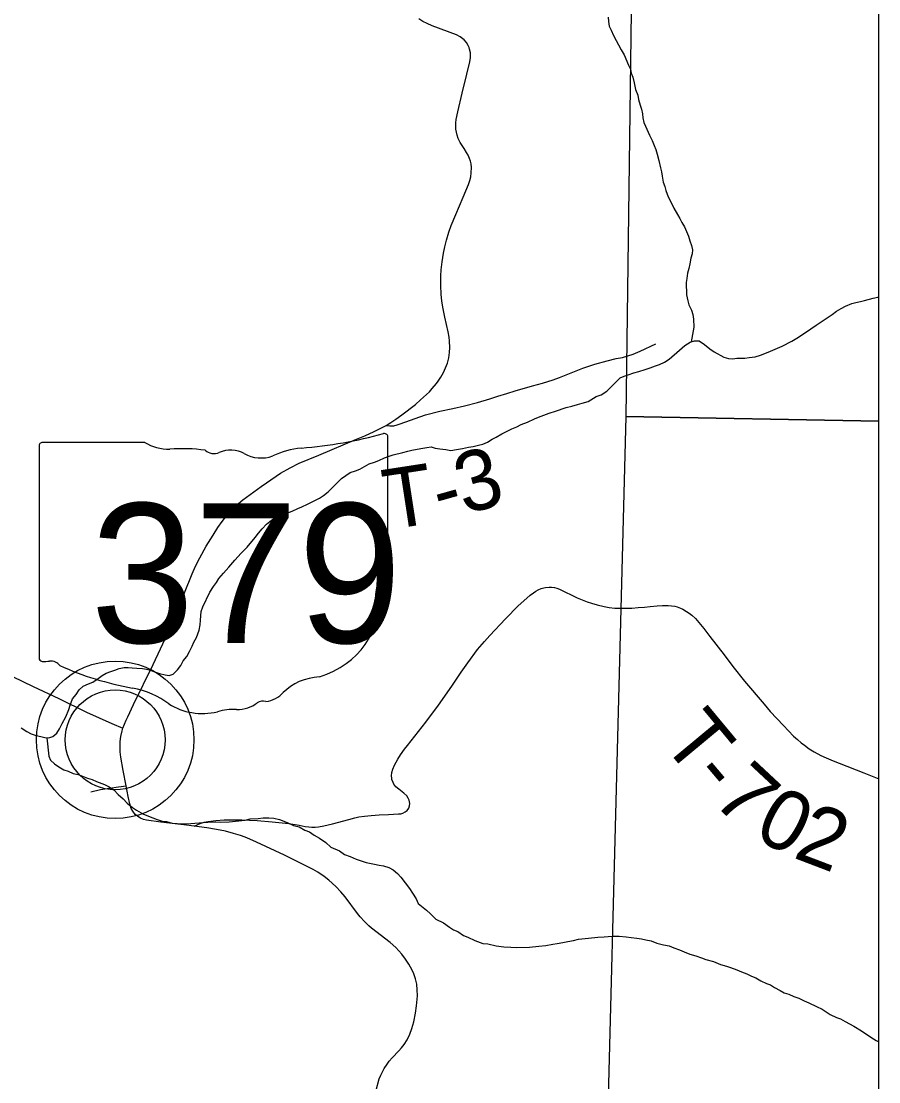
# Model space of a CAD drawing. Extents: x 0 to 191, y 0 to 55.
# Drawn here: x 149.67 to 150.075, y 23.231 to 23.732 of the extents above; entities that cross this region are included whole.
import ezdxf

# ---------------------------------------------------------------- set-up
doc = ezdxf.new("R2010")
doc.units = 0
for name, color, linetype in [('GM_X_Corporation', 7, 'Continuous'), ('GM_X_County_Road', 7, 'Continuous'), ('GM_X_Minor_River', 7, 'Continuous'), ('GM_X_State_Location', 7, 'Continuous'), ('GM_X_State_Route', 7, 'Continuous'), ('GM_X_State_Shield', 7, 'Continuous'), ('GM_X_Township_Road', 7, 'Continuous'), ('GM_X_Township_Road_Text', 7, 'Continuous'), ('GM_X_Unincorporated', 7, 'Continuous'), ('GM_X_Unincorporated_Location', 7, 'Continuous')]:
    doc.layers.add(name, color=color, linetype=linetype)

msp = doc.modelspace()

# ---------------------------------------------------------------- linework, layer by layer
at = {"layer": 'GM_X_Corporation'}
for points in [[(150.07549, 22.0195), (150.07549, 25.41761), (149.5758, 25.41761), (149.56443, 24.97656), (149.56439, 24.97481), (149.56403, 24.95266), (149.5632, 24.9013), (149.56492, 24.82957), (149.56382, 24.82501), (149.56277, 24.77497), (149.55762, 24.60839), (149.55619, 24.51706), (149.55552, 24.46365), (149.54392, 24.0583), (149.54051, 23.67987), (149.53701, 23.54415), (149.53125, 23.09862), (149.52575, 22.26208), (149.5224, 22.02486), (149.6695, 22.02341), (149.9211, 22.0226)], [(150.07549, 22.0195), (150.07549, 24.96967), (149.8571, 24.97337), (149.81101, 24.97388), (149.63635, 24.97567), (149.5815, 24.97623), (149.56443, 24.97656), (149.56439, 24.97481), (149.56403, 24.95266), (149.5632, 24.9013), (149.56492, 24.82957), (149.56382, 24.82501), (149.56277, 24.77497), (149.55762, 24.60839), (149.55619, 24.51706), (149.55552, 24.46365), (149.54392, 24.0583), (149.54051, 23.67987), (149.53701, 23.54415), (149.53125, 23.09862), (149.52575, 22.26208), (149.5224, 22.02486), (149.6695, 22.02341), (149.9211, 22.0226)], [(150.07549, 23.54338), (150.07549, 24.04735), (149.96259, 24.04812), (149.95607, 23.5455)], [(150.07549, 23.04015), (150.07549, 23.54338), (149.95607, 23.5455), (149.94292, 23.04223)]]:
    msp.add_lwpolyline(points, close=True, dxfattribs=at)
at = {"layer": 'GM_X_County_Road'}
msp.add_lwpolyline([(149.63396, 23.44728), (149.6347, 23.44631), (149.63785, 23.44237), (149.64048, 23.43927), (149.64216, 23.43749), (149.64566, 23.4344), (149.6476, 23.43292), (149.64987, 23.43135), (149.65172, 23.43021), (149.65381, 23.42903), (149.66144, 23.42501), (149.67606, 23.418), (149.68826, 23.41223), (149.70129, 23.40588), (149.71319, 23.40043), (149.71845, 23.39825)], dxfattribs=at)
at = {"layer": 'GM_X_Minor_River'}
for points in [[(149.94771, 23.73428), (149.94775, 23.73219), (149.94817, 23.72993), (149.94915, 23.72805), (149.95013, 23.7256), (149.95385, 23.71884), (149.95521, 23.7164), (149.95719, 23.7115), (149.95817, 23.70963), (149.95858, 23.70774), (149.95937, 23.70586), (149.95998, 23.70321), (149.96061, 23.7), (149.9616, 23.69736)], [(149.9616, 23.69736), (149.96201, 23.69528), (149.96282, 23.69264), (149.96342, 23.69076), (149.96383, 23.68849), (149.96406, 23.6866), (149.96447, 23.68452), (149.96526, 23.68264), (149.96722, 23.6785), (149.96841, 23.67587), (149.96939, 23.67361), (149.97018, 23.67173), (149.97079, 23.66947), (149.9716, 23.66645), (149.97241, 23.66305), (149.97282, 23.66116), (149.97324, 23.65908), (149.97367, 23.65625), (149.97446, 23.65418), (149.97487, 23.65229), (149.97606, 23.64927), (149.97704, 23.64721), (149.97861, 23.64401), (149.98036, 23.64101), (149.98153, 23.63913), (149.98251, 23.63726), (149.98368, 23.63519), (149.98467, 23.63293), (149.98565, 23.63067), (149.98626, 23.6286), (149.98705, 23.62634), (149.98747, 23.62426), (149.98731, 23.62236), (149.98678, 23.62027), (149.98626, 23.61761), (149.98573, 23.61551), (149.9852, 23.61323), (149.98486, 23.61076), (149.98452, 23.60885), (149.98462, 23.60298), (149.98524, 23.60015), (149.98584, 23.59826), (149.98702, 23.59582), (149.98762, 23.59374), (149.98804, 23.59147), (149.9881, 23.58768), (149.98691, 23.58081)], [(149.99316, 23.57962), (149.99566, 23.57758), (149.99776, 23.5761), (150.00235, 23.57353), (150.00444, 23.573), (150.00652, 23.57284), (150.00841, 23.57307), (150.0122, 23.57313), (150.01427, 23.57336), (150.0171, 23.57379), (150.01955, 23.57459), (150.02331, 23.57598), (150.0265, 23.57737), (150.02988, 23.57876), (150.03438, 23.58111), (150.03682, 23.58248), (150.04, 23.58462), (150.04336, 23.58696), (150.04598, 23.58871), (150.04878, 23.59065), (150.05346, 23.59377), (150.05551, 23.59532), (150.05776, 23.5965), (150.05982, 23.59767), (150.06283, 23.59887), (150.06471, 23.59947), (150.06678, 23.59988), (150.06867, 23.6003), (150.07281, 23.60151), (150.07507, 23.60192), (150.07549, 23.60205)], [(149.74992, 23.43449), (149.7512, 23.43697), (149.75193, 23.43888), (149.75321, 23.44118), (149.75448, 23.44462), (149.755, 23.44709), (149.75515, 23.44937), (149.75546, 23.45335), (149.75618, 23.45564), (149.75946, 23.46252), (149.76131, 23.46521), (149.7626, 23.46712), (149.7637, 23.46904), (149.76593, 23.47154), (149.76853, 23.47443), (149.77131, 23.4777), (149.77428, 23.48098), (149.77707, 23.48387), (149.78096, 23.4883), (149.78244, 23.49041), (149.78429, 23.49253), (149.78634, 23.49465), (149.78858, 23.49658), (149.79082, 23.49795), (149.79345, 23.49895), (149.79589, 23.49994), (149.79834, 23.50074), (149.80115, 23.50211), (149.80303, 23.5029), (149.80566, 23.50409), (149.81129, 23.50703), (149.81316, 23.5082), (149.8154, 23.50995), (149.81726, 23.51188), (149.81949, 23.514), (149.82172, 23.51631), (149.82583, 23.51904), (149.82828, 23.51984), (149.83035, 23.52064), (149.83484, 23.52318), (149.83729, 23.52398), (149.83936, 23.52478), (149.84198, 23.52596), (149.84424, 23.52676), (149.84612, 23.52736), (149.85064, 23.52858), (149.85309, 23.52919), (149.85498, 23.5296), (149.85912, 23.53043), (149.86195, 23.53086), (149.86403, 23.53128), (149.86593, 23.53055), (149.86821, 23.53021), (149.87105, 23.52988), (149.87333, 23.52955), (149.87597, 23.52997), (149.8788, 23.5304), (149.88163, 23.53102), (149.88389, 23.53144), (149.88634, 23.53205), (149.88841, 23.53247), (149.89067, 23.53345), (149.89291, 23.53482), (149.89479, 23.5358), (149.89741, 23.53736), (149.89928, 23.53834), (149.9021, 23.53972), (149.90454, 23.54071), (149.9066, 23.5417), (149.90961, 23.54289), (149.9128, 23.54446), (149.91468, 23.54525), (149.91976, 23.54705), (149.92276, 23.54805), (149.92784, 23.54984), (149.93048, 23.55046), (149.93311, 23.55126), (149.93537, 23.55187), (149.9382, 23.55268), (149.94194, 23.55502), (149.94439, 23.55582), (149.94701, 23.55757), (149.94905, 23.55951), (149.95128, 23.56182), (149.95333, 23.56375), (149.95521, 23.56454), (149.95709, 23.56515), (149.95972, 23.56614), (149.96217, 23.56675), (149.96518, 23.56775), (149.96744, 23.56855), (149.97007, 23.56955), (149.97195, 23.57015), (149.9742, 23.57114), (149.97645, 23.57269), (149.98129, 23.57695), (149.9839, 23.57908), (149.98633, 23.58064), (149.9884, 23.58124), (149.99067, 23.58128), (149.99316, 23.57962)], [(149.67033, 23.3984), (149.67301, 23.39674), (149.67511, 23.39564), (149.67701, 23.39492), (149.68157, 23.39386), (149.68347, 23.3937), (149.68535, 23.3943), (149.68721, 23.39585), (149.6885, 23.39796), (149.68978, 23.40045), (149.69143, 23.4037), (149.69288, 23.40714), (149.6936, 23.40923), (149.69469, 23.4121), (149.69635, 23.41421), (149.69783, 23.41632), (149.69969, 23.41806), (149.70213, 23.41924), (149.7042, 23.42004), (149.70682, 23.42179), (149.70868, 23.42315), (149.71056, 23.42432), (149.71281, 23.42512), (149.71469, 23.42572), (149.71676, 23.42651), (149.71903, 23.42693), (149.72092, 23.42696), (149.72281, 23.42681), (149.72508, 23.42666), (149.72774, 23.42652), (149.72963, 23.42617), (149.73153, 23.42563), (149.73344, 23.42491), (149.73572, 23.42419), (149.73838, 23.42348), (149.74028, 23.42313), (149.74216, 23.42374), (149.74421, 23.42586), (149.74587, 23.42797), (149.74697, 23.43008), (149.74864, 23.43219), (149.74992, 23.43449)], [(149.68249, 23.39378), (149.68343, 23.38498), (149.68422, 23.3831), (149.68614, 23.38143), (149.68824, 23.37995), (149.69054, 23.37866), (149.69263, 23.37794), (149.69492, 23.37684), (149.69739, 23.37632), (149.69929, 23.3756), (149.70177, 23.37469), (149.70386, 23.37397), (149.70596, 23.37306), (149.70977, 23.37161), (149.71168, 23.37069), (149.71416, 23.36922), (149.71628, 23.36699), (149.71859, 23.36494), (149.72051, 23.36289), (149.72301, 23.36085), (149.72492, 23.35955), (149.72817, 23.35772), (149.73256, 23.3559), (149.73465, 23.35518), (149.73694, 23.35427), (149.73902, 23.35412), (149.74168, 23.3534), (149.74414, 23.35326), (149.74604, 23.3531), (149.75058, 23.35318), (149.75246, 23.35341), (149.75643, 23.35367), (149.75851, 23.35389), (149.7621, 23.35396), (149.76476, 23.35381), (149.76872, 23.35407), (149.77628, 23.35477), (149.77854, 23.35538), (149.78232, 23.35564), (149.78477, 23.35587), (149.78742, 23.35592), (149.78969, 23.35577), (149.79236, 23.35506), (149.79445, 23.35433), (149.79635, 23.35361), (149.79902, 23.35233), (149.80169, 23.35162), (149.80436, 23.35015), (149.80665, 23.34924), (149.80875, 23.34776), (149.81124, 23.34629), (149.8143, 23.34426), (149.81661, 23.34203), (149.8208, 23.34039), (149.8231, 23.33854), (149.82577, 23.33764), (149.82863, 23.33636), (149.83339, 23.33474), (149.83737, 23.33405), (149.83946, 23.33352), (149.84155, 23.33318), (149.84402, 23.33246), (149.84612, 23.33136), (149.84823, 23.32969), (149.84978, 23.32782), (149.85384, 23.32259), (149.8552, 23.32034), (149.85695, 23.31771), (149.85794, 23.31546), (149.86178, 23.3123), (149.8637, 23.31063), (149.8662, 23.30802), (149.86983, 23.30638), (149.8727, 23.30434), (149.87461, 23.30305), (149.87671, 23.30214), (149.87939, 23.30029), (149.8813, 23.29957), (149.88473, 23.29792), (149.88854, 23.29647), (149.89081, 23.29632), (149.8948, 23.29545), (149.8984, 23.29494), (149.90162, 23.29481), (149.90427, 23.29467), (149.91051, 23.29478), (149.91486, 23.29523), (149.91826, 23.29567), (149.92146, 23.2963), (149.92354, 23.29652), (149.92618, 23.29695), (149.92863, 23.29756), (149.93127, 23.29798), (149.93372, 23.2986), (149.93844, 23.29906), (149.94278, 23.29951), (149.94581, 23.29976), (149.9477, 23.29979), (149.94996, 23.30002), (149.9528, 23.30007), (149.95621, 23.29975)], [(149.95621, 23.29975), (149.95849, 23.29941), (149.96114, 23.29908), (149.96342, 23.29874), (149.96551, 23.29821), (149.96798, 23.29787), (149.97064, 23.29678), (149.97387, 23.29589), (149.97653, 23.29537), (149.97863, 23.29446), (149.98129, 23.29356), (149.98358, 23.29265), (149.98625, 23.29156), (149.9891, 23.29066), (149.99176, 23.28976), (149.99386, 23.28904), (149.99747, 23.28797), (150.00071, 23.2867), (150.00356, 23.2858), (150.00547, 23.28526), (150.00851, 23.28418), (150.01061, 23.28308), (150.01309, 23.28218), (150.01538, 23.28108), (150.01747, 23.28036), (150.01977, 23.27888), (150.02244, 23.2776), (150.02434, 23.27707), (150.02625, 23.27578), (150.02893, 23.27431), (150.03084, 23.2732), (150.03293, 23.27267), (150.03541, 23.27158), (150.03769, 23.27067), (150.04017, 23.26939), (150.04246, 23.26848), (150.04608, 23.26684), (150.04875, 23.26556), (150.05258, 23.26297), (150.05545, 23.26151), (150.05735, 23.26097), (150.05964, 23.25968), (150.06365, 23.25748), (150.06728, 23.25527), (150.07169, 23.25231), (150.07418, 23.25065), (150.07549, 23.2501)]]:
    msp.add_lwpolyline(points, dxfattribs=at)
at = {"layer": 'GM_X_State_Route'}
msp.add_line((149.75216, 23.35206), (149.74728, 23.3526), dxfattribs=at)
for points in [[(149.84283, 23.54136), (149.84508, 23.54267), (149.84738, 23.54421), (149.85023, 23.54629), (149.85659, 23.55128), (149.85905, 23.55341), (149.86322, 23.55724), (149.86459, 23.55872), (149.86664, 23.5612), (149.8674, 23.56224), (149.8687, 23.5641), (149.86985, 23.5663), (149.87089, 23.56849), (149.87177, 23.57068), (149.87242, 23.5732), (149.87275, 23.57577), (149.87286, 23.57808), (149.87275, 23.58109), (149.8725, 23.5831), (149.87204, 23.5856), (149.87052, 23.59248), (149.86972, 23.5964), (149.86916, 23.6), (149.86879, 23.60339), (149.86862, 23.60742), (149.86868, 23.61197), (149.86885, 23.6149), (149.86923, 23.61866), (149.86985, 23.62267), (149.87049, 23.62576), (149.8713, 23.62892), (149.87247, 23.6327), (149.87356, 23.63579), (149.87566, 23.64103), (149.87923, 23.64924), (149.88167, 23.65509), (149.88234, 23.6571), (149.88272, 23.6588), (149.883, 23.66061), (149.88311, 23.66318), (149.88289, 23.66499), (149.88261, 23.66614), (149.88212, 23.66751), (149.88152, 23.66894), (149.88077, 23.67029), (149.87967, 23.6722), (149.87781, 23.67498), (149.87684, 23.67696), (149.8763, 23.6785), (149.87596, 23.67991), (149.87575, 23.68132), (149.87566, 23.6828), (149.87571, 23.68427), (149.87593, 23.6858), (149.87662, 23.68956), (149.87875, 23.69826), (149.88097, 23.7073), (149.88234, 23.71311), (149.88267, 23.71514), (149.88257, 23.71729), (149.88223, 23.71906), (149.88197, 23.71984), (149.8815, 23.7209), (149.88081, 23.7222), (149.87969, 23.72354), (149.87774, 23.72497), (149.8761, 23.72581), (149.86449, 23.73013), (149.86213, 23.73115), (149.86014, 23.7322), (149.85827, 23.7334)], [(149.81096, 23.5273), (149.82885, 23.53484), (149.83269, 23.53643), (149.83719, 23.53846), (149.84058, 23.54015), (149.84283, 23.54136)], [(149.71845, 23.39825), (149.72007, 23.4021), (149.72083, 23.40371), (149.72352, 23.40943), (149.73268, 23.42837), (149.73962, 23.44316), (149.74137, 23.4471), (149.74415, 23.45368), (149.75056, 23.46968), (149.75123, 23.4712), (149.75281, 23.47477), (149.75477, 23.47875), (149.75777, 23.48421), (149.76101, 23.48947), (149.76332, 23.49305), (149.76529, 23.49592), (149.76638, 23.49735), (149.76797, 23.49927), (149.77109, 23.50266), (149.77313, 23.50448), (149.77513, 23.5061), (149.78381, 23.51244), (149.79077, 23.51741), (149.79296, 23.51884), (149.7974, 23.52136), (149.80178, 23.52344), (149.81096, 23.5273)], [(149.74728, 23.3526), (149.74581, 23.35276), (149.73642, 23.35384), (149.72967, 23.35487), (149.72824, 23.35521), (149.72679, 23.35579), (149.72593, 23.35629), (149.72431, 23.3575), (149.72308, 23.35913), (149.72237, 23.3604), (149.72165, 23.36251), (149.7209, 23.36594), (149.71992, 23.37097), (149.7186, 23.37833), (149.71755, 23.38457), (149.71722, 23.38704), (149.7171, 23.38957), (149.71716, 23.39198), (149.71749, 23.39438), (149.71809, 23.39695), (149.71845, 23.39825)], [(149.83807, 23.22729), (149.83956, 23.23256), (149.84027, 23.2344), (149.84084, 23.2356), (149.84186, 23.23744), (149.84324, 23.23955), (149.84428, 23.24093), (149.84571, 23.2426), (149.84882, 23.24585), (149.84999, 23.24724), (149.85132, 23.24888), (149.85269, 23.25108), (149.85401, 23.25376), (149.855, 23.25645), (149.85582, 23.25957), (149.85664, 23.26368), (149.85708, 23.26708), (149.85757, 23.27179), (149.8575, 23.27461), (149.85724, 23.27727), (149.85669, 23.27979), (149.85593, 23.28226), (149.85507, 23.28399), (149.85353, 23.28676), (149.85199, 23.28907), (149.85018, 23.29144), (149.84732, 23.29465), (149.84473, 23.29694), (149.8359, 23.30383), (149.83462, 23.30492), (149.8325, 23.30694), (149.83045, 23.30922), (149.82919, 23.31078), (149.82348, 23.31855), (149.82143, 23.32095), (149.81903, 23.32348), (149.81572, 23.32641), (149.81352, 23.32814), (149.81045, 23.33024), (149.80835, 23.33147), (149.80419, 23.33363), (149.79484, 23.33824), (149.78154, 23.34449), (149.77836, 23.34587), (149.77621, 23.34673), (149.77405, 23.34751), (149.77077, 23.34854), (149.76695, 23.34955), (149.76261, 23.35044), (149.75808, 23.35121), (149.75216, 23.35206)]]:
    msp.add_lwpolyline(points, dxfattribs=at)
at = {"layer": 'GM_X_State_Shield'}
for p, q in [((149.67887, 23.53159), (149.67887, 23.43153)), ((149.72875, 23.53331), (149.68049, 23.53331)), ((149.84366, 23.48345), (149.84366, 23.53579)), ((149.84365, 23.48346), (149.84366, 23.48345))]:
    msp.add_line(p, q, dxfattribs=at)
for centre, major_axis, start_param, end_param in [((149.78496, 23.66973), (0.17476, 0), 4.814394, 5.042369), ((149.84184, 23.53601), (0.00183, 0), 6.141152, 7.989035), ((149.68076, 23.5318), (0.00191, 0), 1.712693, 3.28349), ((149.74025, 23.54493), (0.01852, 0), 4.042523, 4.731795), ((149.74639, 23.47714), (0.06648, 0), 1.404758, 1.657858), ((149.76148, 23.53232), (0.00534, 0), 3.836095, 5.185415), ((149.76932, 23.52076), (0.01111, 0), 0.950623, 2.079405), ((149.78366, 23.53662), (0.01336, 0), 4.081561, 5.145723), ((149.80725, 23.50275), (0.03516, 0), 1.699011, 2.107814), ((149.84324, 23.47961), (0.00284, 0), 1.883978, 3.671073), ((149.84171, 23.48325), (0.00196, 0), 5.05454, 6.418171), ((149.82518, 23.47299), (0.01704, 0), 5.934695, 6.695948), ((149.85024, 23.46154), (0.0124, 0), 2.387724, 3.262537), ((149.79475, 23.45488), (0.04371, 0), 5.101752, 6.440018), ((149.68078, 23.43131), (0.00193, 0), 3.00124, 4.508301), ((149.68107, 23.44155), (0.0147, 0), 4.665946, 4.897461), ((149.68408, 23.42576), (0.0053, 0), 0.519207, 1.627899), ((149.75099, 23.51566), (0.1262, 0), 4.195997, 4.488961), ((149.81318, 23.40344), (0.02394, 0), 1.647645, 2.488434), ((149.71336, 23.38658), (0.03949, 0), 0.823519, 1.323587), ((149.78445, 23.40808), (0.00376, 0), 1.147584, 2.315152), ((149.78285, 23.42183), (0.01412, 0), 4.937069, 5.64225), ((149.75607, 23.42526), (0.02506, 0), 4.026481, 4.996735), ((149.77055, 23.39067), (0.02059, 0), 1.495662, 1.94098), ((149.77238, 23.41777), (0.01335, 0), 4.691044, 5.507374)]:
    msp.add_ellipse(centre, major_axis=major_axis, ratio=0.8, start_param=start_param, end_param=end_param, dxfattribs=at)
at = {"layer": 'GM_X_Township_Road'}
for points in [[(149.84283, 23.54136), (149.84448, 23.54112), (149.8454, 23.54107), (149.84642, 23.54117), (149.84793, 23.54161), (149.84949, 23.54205), (149.86131, 23.54628), (149.86822, 23.54804), (149.8743, 23.54934), (149.87984, 23.55061), (149.88599, 23.55217), (149.89171, 23.55389), (149.89558, 23.55514), (149.89981, 23.55646), (149.90371, 23.55762), (149.91198, 23.56001), (149.9166, 23.56128), (149.92162, 23.56283), (149.92473, 23.564), (149.93177, 23.56686), (149.93573, 23.56843), (149.94138, 23.57028), (149.94712, 23.57184), (149.95149, 23.57289), (149.95447, 23.57349), (149.95688, 23.57413), (149.95948, 23.57505), (149.9627, 23.57641), (149.97019, 23.57987)], [(149.75216, 23.35206), (149.7549, 23.35317), (149.7569, 23.35381), (149.75869, 23.35423), (149.76242, 23.35467), (149.76633, 23.3549), (149.76968, 23.35496), (149.77455, 23.35493), (149.78194, 23.3547), (149.78894, 23.35409), (149.79682, 23.35326), (149.80178, 23.35242), (149.80456, 23.35188), (149.80622, 23.35162), (149.80775, 23.3515), (149.80922, 23.35154), (149.81087, 23.3517), (149.81329, 23.35209), (149.8175, 23.35306), (149.82521, 23.35518), (149.82801, 23.35592), (149.82996, 23.35634), (149.83257, 23.35674), (149.83572, 23.35708), (149.83944, 23.35734), (149.84392, 23.35754), (149.8486, 23.35775), (149.84967, 23.35787), (149.85061, 23.35814), (149.85174, 23.35876), (149.85268, 23.35946), (149.85349, 23.36056), (149.85381, 23.36154), (149.85396, 23.36267), (149.8537, 23.36426), (149.85323, 23.36523), (149.85252, 23.36624), (149.85119, 23.36751), (149.84873, 23.36942), (149.84734, 23.37063), (149.8465, 23.37177), (149.84607, 23.3726), (149.84555, 23.3741), (149.84543, 23.37473), (149.84535, 23.37584), (149.84547, 23.37736), (149.84589, 23.37885), (149.84675, 23.38082), (149.84827, 23.38366), (149.84955, 23.3857), (149.85146, 23.38831), (149.85294, 23.39011), (149.86158, 23.40113), (149.86751, 23.40917), (149.87382, 23.41806), (149.87824, 23.42471), (149.88137, 23.42923), (149.8859, 23.4354), (149.88918, 23.4392), (149.89183, 23.44207), (149.89915, 23.44991), (149.90519, 23.45616), (149.90917, 23.45975), (149.91085, 23.46105), (149.91246, 23.46215), (149.91353, 23.46296), (149.91458, 23.46358), (149.91599, 23.46421), (149.91722, 23.46458), (149.91807, 23.46475), (149.91975, 23.46491), (149.92095, 23.46487), (149.92229, 23.46468), (149.92337, 23.4644), (149.92472, 23.46389), (149.93304, 23.45994), (149.93767, 23.45802), (149.93982, 23.4573), (149.94247, 23.45653), (149.94575, 23.45577), (149.94815, 23.45533), (149.95077, 23.45503), (149.95312, 23.45495), (149.95878, 23.45506), (149.96186, 23.45527), (149.96485, 23.45553), (149.96752, 23.45577), (149.97088, 23.45612), (149.97326, 23.45624), (149.97595, 23.4562), (149.97755, 23.45612), (149.97923, 23.45585), (149.98023, 23.45554), (149.98188, 23.45496), (149.98291, 23.4545), (149.98467, 23.45345), (149.9859, 23.45261), (149.98718, 23.45162), (149.98884, 23.45013), (149.99285, 23.44531), (149.99575, 23.4416), (150.00246, 23.43289), (150.00656, 23.42743), (150.0121, 23.42044), (150.02128, 23.40957), (150.02425, 23.4062), (150.03049, 23.39952), (150.03521, 23.39456), (150.03704, 23.39288), (150.03889, 23.39135), (150.04036, 23.39021), (150.04268, 23.38855), (150.04496, 23.38709), (150.04809, 23.38542), (150.0507, 23.38422), (150.05387, 23.38285), (150.0567, 23.38167), (150.06839, 23.37711), (150.07549, 23.37434)], [(149.70332, 23.36818), (149.70791, 23.36933), (149.71218, 23.37001), (149.7163, 23.37052), (149.71992, 23.37097)]]:
    msp.add_lwpolyline(points, dxfattribs=at)
at = {"layer": 'GM_X_Unincorporated'}
for radius in [0.0372, 0.02358]:
    msp.add_circle((149.71481, 23.39276), radius, dxfattribs=at)
at = {"layer": 'GM_X_Unincorporated_Location'}
msp.add_line((149.71481, 23.39276), (149.71481, 23.39276), dxfattribs=at)

# ---------------------------------------------------------------- texts
at = {"layer": 'GM_X_State_Location'}
for s, p in [('s', (149.75942, 23.47491)), ('r', (149.75941, 23.47491))]:
    msp.add_text(s, height=0.0000947, dxfattribs=at).set_placement(p)
msp.add_text('379', height=0.0000947, rotation=0, dxfattribs=at).set_placement((149.72599, 23.46802))
at = {"layer": 'GM_X_State_Shield'}
msp.add_text('379', height=0.065918, dxfattribs=at).set_placement((149.70311, 23.43859))
at = {"layer": 'GM_X_Township_Road_Text'}
for s, rotation, p in [('3', 15.3035, (149.87967, 23.49915)), ('T', 8.7204, (149.84379, 23.49199)), ('-', 15.7151, (149.86849, 23.49601)), ('T', 309.7167, (149.97224, 23.39185)), ('-', 310.1851, (149.98598, 23.37531)), ('7', 316.9869, (149.99604, 23.36374)), ('0', 332.1522, (150.0155, 23.34706)), ('2', 339.151, (150.03442, 23.33733))]:
    msp.add_text(s, height=0.02841, rotation=rotation, dxfattribs=at).set_placement(p)

doc.saveas('drawing.dxf')
